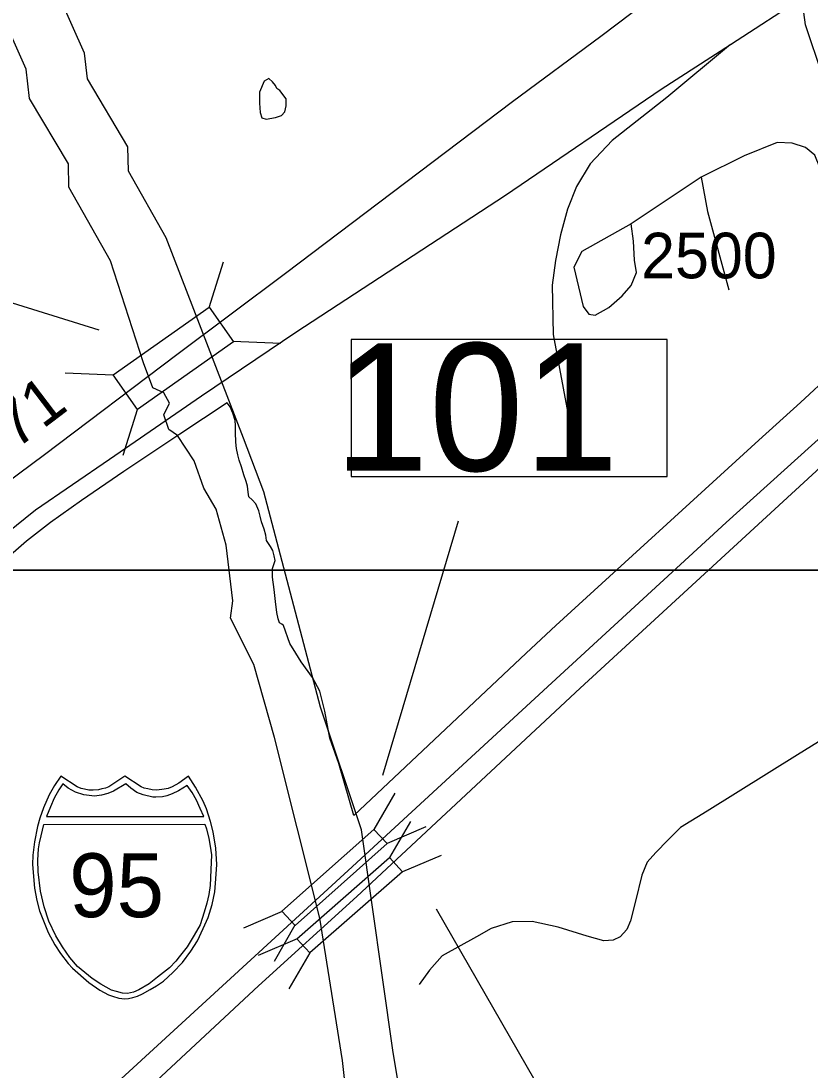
# Model space of a CAD drawing. Extents: x 2082433 to 2279600, y 546599 to 755198.
# Drawn here: x 2187295 to 2189460, y 628857 to 631734 of the extents above; entities that cross this region are included whole.
import ezdxf

# ---------------------------------------------------------------- set-up
doc = ezdxf.new("R2010")
doc.units = 0
for name, color, linetype in [('Exist Boundary Political City Limit New', 7, 'Continuous'), ('Exist Hydrographic Misc Water Feature', 7, 'Continuous'), ('Exist Hydrographic River Shore', 7, 'Continuous'), ('Exist Railroad Mainline', 7, 'Continuous'), ('Exist Railroad Spur', 7, 'Continuous'), ('Exist Road Non-System Type 51', 7, 'Continuous'), ('Exist Road Primary Interstate Divided Center Attributed', 7, 'Continuous'), ('Exist Road Primary Interstate Shield CELL', 7, 'Continuous'), ('Exist Road Primary Interstate Shield Number Label', 7, 'Continuous'), ('Exist Road Primary Interstate Structure Standard Bridge CELL', 7, 'Continuous'), ('Exist Road Primary Interstate Structure Standard Bridge Number Label', 7, 'Continuous'), ('Exist Road Primary NC Structure Standard Bridge Number Label', 7, 'Continuous'), ('Exist Road Primary US Attributed', 7, 'Continuous'), ('Exist Road Primary US Mileage Hundredths English Label', 7, 'Continuous'), ('Exist Road Primary US Structure Standard Bridge CELL', 7, 'Continuous'), ('Exist Road Primary US Structure Standard Bridge Number Label', 7, 'Continuous'), ('Exist Road Secondary Type 51 Attributed', 7, 'Continuous'), ('Exist Road Secondary Type 51 Number Label', 7, 'Continuous'), ('Map Preparation Boundary City Limit Buffer Line', 7, 'Continuous'), ('Map Preparation Inset Cut Line', 7, 'Continuous')]:
    doc.layers.add(name, color=color, linetype=linetype)

msp = doc.modelspace()

# ---------------------------------------------------------------- linework, layer by layer
at = {"layer": 'Exist Boundary Political City Limit New'}
for points in [[(2193086, 633428.4), (2193001.2, 633372.7), (2192903.5, 633632.1), (2192535.5, 633386.8), (2192021.5, 632995.4), (2191507.5, 632563.1), (2189694, 630929.1), (2189433.5, 630687.9), (2189319.5, 630584), (2188762.5, 630076.6), (2188681.2, 630000), (2188208.8, 629555.4)], [(2188208.8, 629555.4), (2188183.2, 629644), (2188167.5, 629697.9), (2188143, 629766.9), (2188129, 629841.6), (2188115, 629896.4), (2188094.8, 629933.4), (2188064, 629976.6), (2188049.5, 630000), (2188032.5, 630027.1), (2188015.2, 630076.6), (2188010.8, 630079.5), (2188004.5, 630083.9), (2188000.5, 630094.4), (2187997.5, 630112), (2187993.5, 630142.4), (2187989.5, 630175.1), (2187985.5, 630208.6), (2187985, 630232.4), (2187988.8, 630243.2), (2187992.2, 630254.7), (2187990.2, 630266.8), (2187986.5, 630281.6), (2187980.2, 630292.4), (2187969, 630309.4), (2187966.8, 630324.1), (2187962.5, 630340.6), (2187955.5, 630360.1), (2187951.2, 630376.4), (2187947.8, 630390.9), (2187939.8, 630409.9), (2187929.8, 630420.4), (2187920.2, 630428.8), (2187918.8, 630442.1), (2187916.8, 630458), (2187913.2, 630471.2), (2187906.8, 630489.8), (2187900.2, 630510.9), (2187894.2, 630529.5), (2187890.2, 630543.8), (2187886.5, 630561.9), (2187885, 630579.4), (2187884, 630605.7), (2187884.2, 630624.6), (2187882.8, 630638.6), (2187876.8, 630658.4), (2187869.5, 630675.6), (2187861, 630687.2), (2187730.8, 630600.6), (2187577.2, 630498.7), (2187461.5, 630419.1), (2187376, 630358.9), (2187310.8, 630307.1), (2187228.5, 630235.9)]]:
    msp.add_lwpolyline(points, dxfattribs=at)
at = {"layer": 'Exist Hydrographic Misc Water Feature'}
msp.add_lwpolyline([(2188023.2, 631520.9), (2188005.2, 631543), (2187996.8, 631548.8), (2187993.1, 631556.7), (2187984.9, 631566.8), (2187975, 631576.4), (2187962.7, 631568.6), (2187949.2, 631538.5), (2187949.8, 631508.4), (2187951.5, 631482.7), (2187956, 631468.6), (2187968.1, 631464.8), (2187993.7, 631469), (2188009.7, 631475.1), (2188019.3, 631485), (2188023.2, 631501), (2188023.2, 631511.2), (2188023.2, 631520.9)], dxfattribs=at)
at = {"layer": 'Exist Hydrographic River Shore'}
for points in [[(2188515.6, 627366.9), (2188475.9, 627676.1), (2188452.1, 628096.3), (2188316.3, 628905.5), (2188229.6, 629516.2), (2188116.6, 629851.8), (2187961.6, 630442.9), (2187906.1, 630589.5), (2187693.4, 631139.7), (2187589.9, 631322.4), (2187588.8, 631389), (2187477.7, 631575.5), (2187469.2, 631646.1), (2187326.6, 631967), (2187303.4, 632268.7)], [(2188281.7, 627953.6), (2188176.9, 628882.9), (2188114.7, 629273.1), (2187990.4, 629768.8), (2187933.9, 629969.2), (2187870.4, 630096), (2187876.4, 630143.6), (2187858.6, 630296.2), (2187831.2, 630395.1), (2187797.1, 630452.8), (2187770.4, 630528.1), (2187724.8, 630597.4), (2187700.5, 630613.8), (2187686.9, 630653.5), (2187702.4, 630685.5), (2187686.9, 630714.5), (2187656.9, 630728.1), (2187631.7, 630796.8), (2187541.1, 631075.8), (2187426.5, 631278), (2187425.5, 631342.6), (2187318.9, 631521.4), (2187309.3, 631602.1), (2187163.6, 631929.9)]]:
    msp.add_lwpolyline(points, dxfattribs=at)
at = {"layer": 'Exist Railroad Mainline'}
for points in [[(2189241.2, 631669.9), (2189447.6, 631803.7)], [(2187790.4, 630706.2), (2188049.2, 630880.5), (2188624.5, 631256.1), (2189051.5, 631547), (2189241.2, 631669.9)], [(2182660.9, 624444.8), (2183062, 624975.8), (2183377.8, 625367.1), (2183869.2, 626020.1), (2184302.9, 626589.5), (2185035, 627549.3), (2185637.6, 628316.7), (2185971.7, 628762.5), (2186263.7, 629142), (2186471.7, 629421.8), (2186646.5, 629652), (2186754.6, 629807.4), (2186841.7, 629918.7), (2186946.3, 630034.9), (2187054.7, 630150.1), (2187150.6, 630240.2), (2187255.1, 630328.3), (2187335.5, 630393.1), (2187537.8, 630532.5), (2187790.4, 630706.2)]]:
    msp.add_lwpolyline(points, dxfattribs=at)
at = {"layer": 'Exist Railroad Spur'}
msp.add_lwpolyline([(2189241.2, 631669.9), (2189067, 631523.8), (2188916.6, 631406.5), (2188856.8, 631342.3), (2188819.2, 631280.4), (2188794.9, 631218.4), (2188775, 631147.6), (2188761.7, 631076.8), (2188752.8, 631009.4), (2188755.1, 630874.4), (2188810.4, 630580.1)], dxfattribs=at)
at = {"layer": 'Exist Road Non-System Type 51'}
msp.add_line((2189161.1, 631305.8), (2188969.1, 631178.1), dxfattribs=at)
for points in [[(2189665.6, 631088), (2189653.3, 631074.6), (2189622.4, 631066.9), (2189601.4, 631070.2), (2189581.4, 631084.6), (2189563.7, 631112.2), (2189526.1, 631226.2), (2189486.3, 631332.4), (2189472.5, 631366.1), (2189447, 631387.1), (2189410.5, 631399.3), (2189369.6, 631400.4), (2189278.9, 631363.9), (2189161.1, 631305.8)], [(2189161.1, 631305.8), (2189178.2, 631211.2), (2189236.8, 630996.6)], [(2190038.9, 630115.4), (2189713.8, 629899.4), (2189425.8, 629721.8), (2189177.6, 629567.3), (2189104.9, 629522.5), (2189070, 629487.6), (2189036.4, 629454), (2189012.6, 629427.5), (2188998, 629391.8), (2188981.2, 629320.5), (2188967.2, 629266), (2188957.4, 629242.2), (2188939.2, 629222.6), (2188919.7, 629212.8), (2188894.5, 629211.4), (2188848.3, 629224), (2188768.6, 629249.2), (2188697.3, 629264.6), (2188642.8, 629263.2), (2188585.5, 629245), (2188544.9, 629222.6), (2188450.6, 629170.2), (2188415.6, 629131), (2188387.6, 629091.9)]]:
    msp.add_lwpolyline(points, dxfattribs=at)
msp.add_lwpolyline([(2188969.1, 631178.1), (2188834.2, 631101.7), (2188812, 631058.6), (2188837.5, 630951.3), (2188853, 630930.3), (2188870.7, 630926.9), (2188908.3, 630948), (2188944.8, 630980), (2188969.1, 631008.8), (2188983.5, 631044.2), (2188978, 631078.5), (2188975.8, 631130.5)], close=True, dxfattribs=at)
at = {"layer": 'Exist Road Primary Interstate Divided Center Attributed'}
for points in [[(2188216.4, 629333.1), (2188828.9, 629904.6), (2190294.7, 631252.2), (2191228.7, 632107.8), (2191528.2, 632383.9), (2191851.7, 632668.6), (2192185.5, 632952.2), (2192504.1, 633190.4), (2192706.9, 633335.5), (2192796.7, 633397.4), (2192995, 633530.3), (2193164.6, 633638.4), (2193467.2, 633824.5), (2194349, 634362.2)], [(2193160.4, 633700.2), (2192885.1, 633527.6), (2192562.5, 633305.5), (2192222.2, 633051.5), (2191850.7, 632749.9), (2191474.1, 632422.7), (2191230.9, 632200.3), (2191034.1, 632019.6), (2190674.4, 631683.5), (2190153.1, 631217.6), (2189660, 630747.4), (2189229.4, 630358.7), (2188751.9, 629919.1), (2188192.6, 629404.4), (2186667.9, 628005.5), (2186429, 627776.2), (2186135.1, 627457.4), (2185898.1, 627195.2), (2185403.9, 626589.1), (2185075.8, 626162.1), (2184621.3, 625559.3), (2184396.5, 625266.8)], [(2184447.8, 625228.4), (2184700, 625557.6), (2184927.4, 625855.3), (2185200.7, 626220.1), (2185437.1, 626524.6), (2185778.8, 626922.7), (2186054.7, 627240), (2186295.9, 627496.5), (2186474.7, 627703.7), (2186737.8, 627955.2), (2186949.8, 628178.9), (2187333.4, 628527), (2187654.3, 628815.7), (2187947.2, 629087.7), (2188216.4, 629333.1)]]:
    msp.add_lwpolyline(points, dxfattribs=at)
at = {"layer": 'Exist Road Primary Interstate Shield CELL'}
for points in [[(2187580.4, 629052.5), (2187589.9, 629053.4), (2187602.6, 629055.9), (2187615, 629060), (2187629.1, 629066.2), (2187649.9, 629077.8), (2187666.7, 629087.6), (2187686, 629100.6), (2187712.1, 629124.3), (2187738.2, 629151.7), (2187761.2, 629182.7), (2187779.4, 629211.7), (2187795.5, 629244.9), (2187808.9, 629275.8), (2187819.6, 629311.1), (2187826.7, 629345.4), (2187830.2, 629381.1), (2187832.6, 629420.6), (2187829.9, 629465.2), (2187822.2, 629510.7), (2187814.9, 629539.1), (2187803.9, 629573), (2187794.9, 629594.7), (2187774.1, 629633.1), (2187755.3, 629662.8), (2187728.1, 629643.6), (2187710.3, 629634.1), (2187699.5, 629629.3), (2187688.3, 629627.1), (2187667.8, 629624.6), (2187654.9, 629625.2), (2187643, 629627.9), (2187632.9, 629630.1), (2187624.6, 629634.1), (2187580.4, 629662.8), (2187536.1, 629634.1), (2187526.8, 629629.9), (2187517.3, 629627.9), (2187508.2, 629625.4), (2187493, 629624.6), (2187481.5, 629625), (2187469.6, 629627.1), (2187460.2, 629629.1), (2187449.7, 629634.1), (2187404.6, 629662.8), (2187386.9, 629637), (2187372.4, 629611.6), (2187357, 629575.7), (2187347.5, 629547.9), (2187340.7, 629525), (2187332.3, 629483), (2187328, 629446.5), (2187327.3, 629420.6), (2187332, 629356.1), (2187339.1, 629321.8), (2187346.3, 629294), (2187370.2, 629233.9), (2187388.1, 629200.3), (2187403.5, 629176.2), (2187425.1, 629149), (2187436.8, 629136), (2187481.6, 629096.9), (2187511.5, 629076.4), (2187535.4, 629063.5), (2187546.6, 629059.2), (2187564.2, 629054.3)], [(2187410, 629642), (2187399, 629625.1), (2187386.3, 629602.2), (2187376.1, 629578.6), (2187365.8, 629552.4), (2187797.3, 629552.3), (2187787.3, 629574.7), (2187776.5, 629597.2), (2187765.3, 629617.8), (2187751.6, 629637.7), (2187727.4, 629622.4), (2187709.8, 629614.1), (2187695.6, 629609.2), (2187683.6, 629606.5), (2187665, 629605), (2187656.7, 629605.5), (2187630.7, 629611.4), (2187613.2, 629618.6), (2187596.5, 629629.7), (2187583, 629642.4), (2187548.8, 629621.8), (2187533.6, 629615.1), (2187516.2, 629610.6), (2187497.1, 629608.2), (2187467.6, 629611.4), (2187444.6, 629619.4), (2187424.7, 629629.7)], [(2187799.9, 629531), (2187804.5, 629518.8), (2187810.9, 629491.7), (2187814.2, 629470.9), (2187817.6, 629446.9), (2187816.5, 629405.8), (2187814.5, 629363.2), (2187810.6, 629338), (2187805.3, 629315), (2187798.2, 629289.6), (2187786.6, 629255.7), (2187770.7, 629227.1), (2187750.8, 629195.3), (2187729.4, 629167.4), (2187720, 629155.8), (2187702.3, 629137.2), (2187670.1, 629111.3), (2187646.6, 629093.7), (2187618.4, 629077.1), (2187604.1, 629070.7), (2187587.4, 629067.2), (2187573.7, 629068.2), (2187557.1, 629072.6), (2187543.7, 629076.3), (2187514.2, 629092.2), (2187490.4, 629108.1), (2187450.6, 629140.7), (2187429.2, 629165.9), (2187409.1, 629195.2), (2187391.2, 629225.4), (2187372.2, 629265), (2187358.7, 629304.9), (2187348.9, 629348), (2187342.3, 629400.6), (2187341.6, 629432.7), (2187343.5, 629463.5), (2187346.5, 629479.7), (2187350.4, 629499.8), (2187358.3, 629530.7)]]:
    msp.add_lwpolyline(points, close=True, dxfattribs=at)
at = {"layer": 'Exist Road Primary Interstate Structure Standard Bridge CELL'}
for p, q in [((2188320.5, 629616.2), (2188263.7, 629517)), ((2188364.2, 629538.8), (2188306.6, 629439.9)), ((2188405.9, 629524.3), (2188299.6, 629478.4)), ((2188448.4, 629445.8), (2188341.9, 629400.9)), ((2188011.8, 629291.7), (2187905.5, 629245.8)), ((2188046.9, 629254), (2187990.1, 629154.8)), ((2188052.9, 629216.5), (2187946.4, 629171.6)), ((2188087.4, 629178.3), (2188029.7, 629079.5))]:
    msp.add_line(p, q, dxfattribs=at)
for points in [[(2188299.6, 629478.4), (2188047, 629253.8), (2188011.2, 629292.4), (2188263.7, 629517)], [(2188341.9, 629400.9), (2188087.6, 629178.2), (2188052.3, 629217.2), (2188306.6, 629439.9)]]:
    msp.add_lwpolyline(points, close=True, dxfattribs=at)
at = {"layer": 'Exist Road Primary Interstate Structure Standard Bridge Number Label'}
msp.add_lwpolyline([(2189067.6, 630860.5), (2188201.2, 630860.5), (2188201.2, 630484.8), (2189067.6, 630484.8)], close=True, dxfattribs=at)
at = {"layer": 'Exist Road Primary NC Structure Standard Bridge Number Label'}
for p, q in [((2188287.9, 629665.9), (2188495.7, 630362.8)), ((2188434.6, 629299.1), (2188997, 628320.9))]:
    msp.add_line(p, q, dxfattribs=at)
at = {"layer": 'Exist Road Primary US Attributed'}
for points in [[(2187722.7, 630819.1), (2188020.9, 631042.7), (2188643.9, 631513.3), (2188886.2, 631692.5), (2189181, 631916.4), (2189399, 632088.8)], [(2186415.5, 629828.9), (2186688, 630040), (2187066.3, 630327.3), (2187359.7, 630545.1), (2187722.7, 630819.1)]]:
    msp.add_lwpolyline(points, dxfattribs=at)
at = {"layer": 'Exist Road Primary US Structure Standard Bridge CELL'}
for p, q in [((2187811.7, 630948.4), (2187850.8, 631073.8)), ((2187876.8, 630855.8), (2188007.8, 630850.2)), ((2187417, 630768.7), (2187548, 630763.2)), ((2187575.6, 630543), (2187614.6, 630668.4))]:
    msp.add_line(p, q, dxfattribs=at)
msp.add_lwpolyline([(2187548, 630763.2), (2187811.4, 630948.8), (2187878, 630854.1), (2187614.6, 630668.4)], close=True, dxfattribs=at)
at = {"layer": 'Exist Road Primary US Structure Standard Bridge Number Label'}
msp.add_line((2187509.7, 630885.9), (2186417.7, 631226.7), dxfattribs=at)
at = {"layer": 'Exist Road Secondary Type 51 Attributed'}
msp.add_lwpolyline([(2189685.4, 631055.3), (2189665.6, 631088), (2189615.5, 631223.7), (2189571.9, 631339.7), (2189494.1, 631584.4), (2189447.6, 631723.2), (2189438.6, 631791.5), (2189431.7, 631852), (2189424.8, 631964), (2189399, 632088.8)], dxfattribs=at)
at = {"layer": 'Map Preparation Boundary City Limit Buffer Line'}
for points in [[(2193086, 633428.4), (2193001.2, 633372.7), (2192903.5, 633632.1), (2192535.5, 633386.8), (2192021.5, 632995.4), (2191507.5, 632563.1), (2189694, 630929.1), (2189433.5, 630687.9), (2189319.5, 630584), (2188762.5, 630076.6), (2188681.2, 630000), (2188208.8, 629555.4)], [(2188208.8, 629555.4), (2188183.2, 629644), (2188167.5, 629697.9), (2188143, 629766.9), (2188129, 629841.6), (2188115, 629896.4), (2188094.8, 629933.4), (2188064, 629976.6), (2188049.5, 630000), (2188032.5, 630027.1), (2188015.2, 630076.6), (2188010.8, 630079.5), (2188004.5, 630083.9), (2188000.5, 630094.4), (2187997.5, 630112), (2187993.5, 630142.4), (2187989.5, 630175.1), (2187985.5, 630208.6), (2187985, 630232.4), (2187988.8, 630243.2), (2187992.2, 630254.7), (2187990.2, 630266.8), (2187986.5, 630281.6), (2187980.2, 630292.4), (2187969, 630309.4), (2187966.8, 630324.1), (2187962.5, 630340.6), (2187955.5, 630360.1), (2187951.2, 630376.4), (2187947.8, 630390.9), (2187939.8, 630409.9), (2187929.8, 630420.4), (2187920.2, 630428.8), (2187918.8, 630442.1), (2187916.8, 630458), (2187913.2, 630471.2), (2187906.8, 630489.8), (2187900.2, 630510.9), (2187894.2, 630529.5), (2187890.2, 630543.8), (2187886.5, 630561.9), (2187885, 630579.4), (2187884, 630605.7), (2187884.2, 630624.6), (2187882.8, 630638.6), (2187876.8, 630658.4), (2187869.5, 630675.6), (2187861, 630687.2), (2187730.8, 630600.6), (2187577.2, 630498.7), (2187461.5, 630419.1), (2187376, 630358.9), (2187310.8, 630307.1), (2187228.5, 630235.9)]]:
    msp.add_lwpolyline(points, dxfattribs=at)
at = {"layer": 'Map Preparation Inset Cut Line'}
for points in [[(2179108.5, 674476.7), (2254791.7, 674476.7), (2254791.7, 645771.4), (2239582.9, 645768.1), (2239582.9, 630228.2), (2179108.5, 630228.2)], [(2125488.3, 630228.2), (2201171.6, 630228.2), (2201171.6, 601522.9), (2185962.8, 601519.6), (2185962.8, 585979.7), (2125488.3, 585979.7)]]:
    msp.add_lwpolyline(points, close=True, dxfattribs=at)

# ---------------------------------------------------------------- texts
at = {"layer": 'Exist Road Primary Interstate Shield Number Label'}
msp.add_text('95', height=175, dxfattribs=at).set_placement((2187427.5, 629276.3))
at = {"layer": 'Exist Road Primary Interstate Structure Standard Bridge Number Label'}
msp.add_text('101', height=350, dxfattribs=at).set_placement((2188153.8, 630500.4))
at = {"layer": 'Exist Road Primary US Mileage Hundredths English Label'}
msp.add_text('.71', height=125, rotation=37.239, dxfattribs=at).set_placement((2187244, 630529.2))
at = {"layer": 'Exist Road Secondary Type 51 Number Label'}
msp.add_text('2500', height=125, dxfattribs=at).set_placement((2188996.4, 631028.3))

doc.saveas('drawing.dxf')
